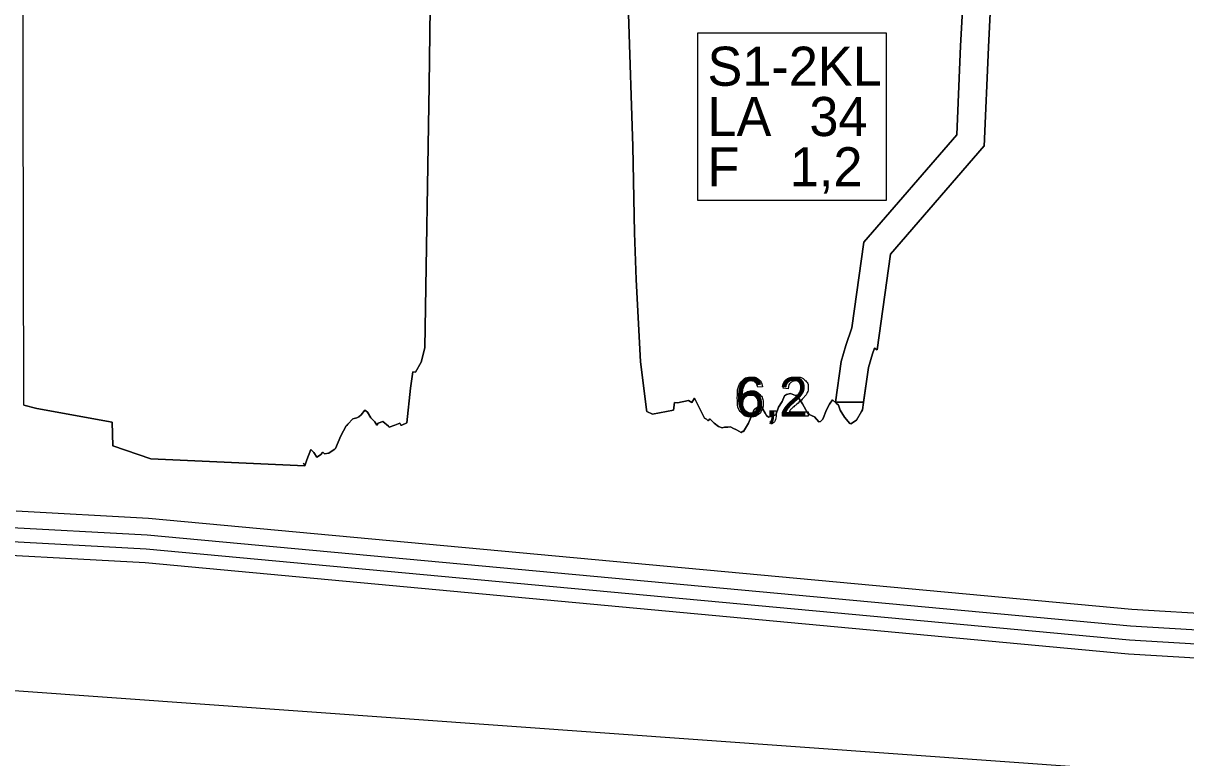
# Model space of a CAD drawing. Extents: x 532503 to 539665, y 6557663 to 6561526.
# Drawn here: x 538450.1 to 538616.6, y 6559655.3 to 6559760.5 of the extents above; entities that cross this region are included whole.
import ezdxf

# ---------------------------------------------------------------- set-up
doc = ezdxf.new("R2010")
doc.units = 0
for name, color, linetype in [('Default', 7, 'Continuous'), ('illumineerimisjooned', 7, 'Continuous'), ('PIIR', 7, 'Continuous'), ('Plokid', 7, 'Continuous'), ('Proovid', 7, 'Continuous'), ('Täide', 7, 'Continuous'), ('Veetase', 7, 'Continuous')]:
    doc.layers.add(name, color=color, linetype=linetype)

msp = doc.modelspace()

# ---------------------------------------------------------------- linework, layer by layer
at = {"layer": 'Default'}
for points in [[(538490.4, 6559697.11), (538490.7, 6559697.95), (538491.26, 6559699.44), (538491.7, 6559699.03), (538492.12, 6559698.33), (538492.65, 6559698.68), (538492.98, 6559699.05), (538493.24, 6559698.8), (538493.84, 6559698.92), (538494.59, 6559699.43), (538494.7, 6559699.5), (538494.78, 6559699.58), (538495.56, 6559701.4), (538496.32, 6559702.81), (538496.42, 6559702.86), (538496.54, 6559703.06), (538497.27, 6559703.83), (538497.86, 6559703.97), (538498.13, 6559704.11), (538498.48, 6559704.4), (538498.99, 6559705.05), (538499.4, 6559704.8), (538499.85, 6559703.99), (538500.43, 6559703.38), (538500.71, 6559702.94), (538500.93, 6559703.2), (538501.57, 6559703.47), (538502.37, 6559702.78), (538502.43, 6559702.74), (538502.47, 6559702.66), (538503.29, 6559702.92), (538504.01, 6559703.19), (538504.15, 6559702.92), (538504.31, 6559702.91), (538505, 6559703.27), (538505.55, 6559708.2), (538505.86, 6559710.54), (538506.26, 6559710.52), (538507.09, 6559711.92), (538507.58, 6559713.98), (538508.2, 6559751.6), (538508.44, 6559770.09)], [(538536.79, 6559761.81), (538537.37, 6559742.81), (538537.64, 6559730.44), (538537.86, 6559723.76), (538538.5, 6559711.98), (538539.31, 6559705.53), (538539.36, 6559705.1), (538539.4, 6559704.9), (538540.22, 6559704.48), (538543.23, 6559705.05), (538543.35, 6559706.17), (538543.79, 6559706.13), (538545.38, 6559706.45), (538545.83, 6559706.18), (538546.23, 6559706.8), (538547.64, 6559703.91), (538547.93, 6559703.77), (538548.2, 6559703.54), (538548.44, 6559703.82), (538548.75, 6559703.5), (538548.81, 6559703.45), (538549.04, 6559703.23), (538549.67, 6559702.72), (538550.17, 6559702.54), (538550.53, 6559702.63), (538550.98, 6559702.63), (538551.39, 6559702.69), (538551.71, 6559702.49), (538552.25, 6559702.25), (538552.93, 6559701.89), (538553.11, 6559702.03), (538553.25, 6559702.02), (538553.96, 6559703.21), (538554.79, 6559705.17), (538554.82, 6559705.23), (538554.87, 6559705.22), (538555.68, 6559705.81), (538556.33, 6559704.62), (538556.54, 6559704.29), (538556.81, 6559704.08), (538557.4, 6559704.27), (538557.86, 6559704.4), (538558.26, 6559705.52), (538558.76, 6559706.3), (538559.12, 6559707.12), (538559.4, 6559707.33), (538559.98, 6559707.45), (538560.7, 6559707.17), (538560.84, 6559707.24), (538560.94, 6559707.12), (538561.7, 6559706), (538562.48, 6559704.6), (538562.55, 6559704.57), (538562.65, 6559704.46), (538563.41, 6559704.13), (538564.02, 6559703.41), (538564.27, 6559703.45), (538564.59, 6559703.77), (538565.13, 6559705.1), (538565.56, 6559705.95), (538565.99, 6559706.53), (538566.54, 6559706.06), (538566.85, 6559705.77), (538567.1, 6559705.05), (538567.71, 6559704.06), (538568.48, 6559703.14), (538568.57, 6559703.16), (538568.64, 6559703.1), (538569.43, 6559703.63), (538570.17, 6559704.88), (538570.28, 6559705.14), (538570.42, 6559706.15), (538571.14, 6559711.18), (538571.71, 6559713.12), (538572, 6559713.97), (538572.37, 6559713.72), (538574.29, 6559727.38), (538587.71, 6559742.92), (538587.72, 6559742.9), (538587.72, 6559742.84), (538588.32, 6559757.05), (538588.64, 6559762.86)], [(538462.82, 6559703.35), (538462.91, 6559699.96), (538468.32, 6559698.09), (538490.4, 6559697.11)]]:
    msp.add_lwpolyline(points, dxfattribs=at)
at = {"layer": 'illumineerimisjooned'}
msp.add_lwpolyline([(538446.63, 6559688.39), (538467.83, 6559687.24), (538608.7, 6559674.2), (538713.29, 6559667.93)], dxfattribs=at)
at = {"layer": 'PIIR'}
msp.add_lwpolyline([(538143.11, 6559684.5), (538169.83, 6559695.6), (538288.48, 6559695), (538467.68, 6559685.24), (538608.55, 6559672.2), (538715.29, 6559665.8)], dxfattribs=at)
at = {"layer": 'Plokid'}
for points in [[(538490.16, 6559697.51), (538490.4, 6559697.11), (538490.7, 6559697.95), (538491.26, 6559699.44), (538491.7, 6559699.03), (538492.12, 6559698.33), (538492.65, 6559698.68), (538492.98, 6559699.05), (538493.24, 6559698.8), (538493.84, 6559698.92), (538494.59, 6559699.43), (538494.7, 6559699.5), (538494.78, 6559699.58), (538495.56, 6559701.4), (538496.32, 6559702.81), (538496.42, 6559702.86), (538496.54, 6559703.06), (538497.27, 6559703.83), (538497.86, 6559703.97), (538498.13, 6559704.11), (538498.48, 6559704.4), (538498.99, 6559705.05), (538499.4, 6559704.8), (538499.85, 6559703.99), (538500.43, 6559703.38), (538500.71, 6559702.94), (538500.93, 6559703.2), (538501.57, 6559703.47), (538502.37, 6559702.78), (538502.43, 6559702.74), (538502.47, 6559702.66), (538503.29, 6559702.92), (538504.01, 6559703.19), (538504.15, 6559702.92), (538504.31, 6559702.91), (538505, 6559703.27), (538505.55, 6559708.2), (538505.86, 6559710.54), (538506.26, 6559710.52), (538507.09, 6559711.92), (538507.58, 6559713.98), (538508.2, 6559751.6), (538508.44, 6559770.09)], [(538536.79, 6559761.81), (538537.37, 6559742.81), (538537.64, 6559730.44), (538537.86, 6559723.76), (538538.5, 6559711.98), (538539.31, 6559705.53), (538539.36, 6559705.1), (538539.4, 6559704.9), (538540.22, 6559704.48), (538543.23, 6559705.05), (538543.35, 6559706.17), (538543.79, 6559706.13), (538545.38, 6559706.45), (538545.83, 6559706.18), (538546.23, 6559706.8), (538547.64, 6559703.91), (538547.93, 6559703.77), (538548.2, 6559703.54), (538548.44, 6559703.82), (538548.75, 6559703.5), (538548.81, 6559703.45), (538549.04, 6559703.23), (538549.67, 6559702.72), (538550.17, 6559702.54), (538550.53, 6559702.63), (538550.98, 6559702.63), (538551.39, 6559702.69), (538551.71, 6559702.49), (538552.25, 6559702.25), (538552.93, 6559701.89), (538553.11, 6559702.03), (538553.25, 6559702.02), (538553.96, 6559703.21), (538554.79, 6559705.17), (538554.82, 6559705.23), (538554.87, 6559705.22), (538555.68, 6559705.81), (538556.33, 6559704.62), (538556.54, 6559704.29), (538556.81, 6559704.08), (538557.4, 6559704.27), (538557.86, 6559704.4), (538558.26, 6559705.52), (538558.76, 6559706.3), (538559.12, 6559707.12), (538559.4, 6559707.33), (538559.98, 6559707.45), (538560.7, 6559707.17), (538560.84, 6559707.24), (538560.94, 6559707.12), (538561.7, 6559706), (538562.48, 6559704.6), (538562.55, 6559704.57), (538562.65, 6559704.46), (538563.41, 6559704.13), (538564.02, 6559703.41), (538564.27, 6559703.45), (538564.59, 6559703.77), (538565.13, 6559705.1), (538565.56, 6559705.95), (538565.99, 6559706.53), (538566.54, 6559706.06), (538566.85, 6559705.77), (538567.1, 6559705.05), (538567.71, 6559704.06), (538568.48, 6559703.14), (538568.57, 6559703.16), (538568.64, 6559703.1), (538569.43, 6559703.63), (538570.17, 6559704.88), (538570.28, 6559705.14), (538570.42, 6559706.15), (538571.14, 6559711.18), (538571.71, 6559713.12), (538572, 6559713.97), (538572.37, 6559713.72), (538574.29, 6559727.38), (538587.71, 6559742.92), (538587.72, 6559742.9), (538587.72, 6559742.84), (538588.32, 6559757.05), (538588.64, 6559762.86)], [(538450.14, 6559705.8), (538452.03, 6559705.3), (538462.82, 6559703.35), (538462.91, 6559699.96), (538468.32, 6559698.09), (538490.4, 6559697.11)], [(538143.88, 6559682.66), (538170.22, 6559693.6), (538288.42, 6559693.01), (538467.54, 6559683.25), (538608.39, 6559670.21), (538713.29, 6559663.92)], [(538449.03, 6559690.66), (538468, 6559689.63), (538608.88, 6559676.59), (538710.89, 6559670.48)]]:
    msp.add_lwpolyline(points, dxfattribs=at)
at = {"layer": 'Proovid'}
for p, q in [((538588.32, 6559757.05), (538588.64, 6559762.86)), ((538587.72, 6559742.84), (538588.32, 6559757.05)), ((538574.29, 6559727.38), (538587.71, 6559742.92)), ((538587.71, 6559742.92), (538587.72, 6559742.9)), ((538587.72, 6559742.9), (538587.72, 6559742.84)), ((538572.37, 6559713.72), (538574.29, 6559727.38)), ((538571.71, 6559713.12), (538572, 6559713.97)), ((538572, 6559713.97), (538572.37, 6559713.72)), ((538570.43, 6559706.2), (538566.4, 6559706.2)), ((538566.4, 6559706.2), (538570.43, 6559706.2))]:
    msp.add_line(p, q, dxfattribs=at)
for points in [[(538566.4, 6559706.2), (538567.23, 6559712.03), (538567.9, 6559714.33), (538568.78, 6559716.88), (538570.49, 6559729.1), (538583.79, 6559744.5), (538584.33, 6559757.24), (538584.65, 6559763.19), (538585.25, 6559768.61), (538587.05, 6559775.12), (538588.65, 6559780.98), (538589.27, 6559791.45), (538589.49, 6559794.46), (538589.77, 6559802.74), (538590.35, 6559814.45), (538590.81, 6559820.11), (538591.21, 6559827.43), (538591.58, 6559830.2)], [(538570.43, 6559706.2), (538571.14, 6559711.18), (538571.71, 6559713.12), (538572, 6559713.97), (538572.37, 6559713.72), (538574.29, 6559727.38), (538587.71, 6559742.92), (538587.72, 6559742.9), (538587.72, 6559742.84), (538588.32, 6559757.05), (538588.64, 6559762.86), (538589.18, 6559767.86), (538590.9, 6559774.06), (538592.62, 6559780.33), (538593.25, 6559791.18), (538593.48, 6559794.24), (538593.76, 6559802.57), (538594.34, 6559814.19), (538594.79, 6559819.84), (538595.19, 6559827.06), (538595.61, 6559830.2)], [(538584.65, 6559763.19), (538584.33, 6559757.24), (538583.79, 6559744.5), (538570.49, 6559729.1), (538568.78, 6559716.88), (538567.9, 6559714.33), (538567.23, 6559712.03), (538566.4, 6559706.2)], [(538570.43, 6559706.2), (538571.14, 6559711.18), (538571.71, 6559713.12)], [(538555.97, 6559708.42), (538555.28, 6559708.36)], [(538559.66, 6559708.12), (538558.95, 6559708.2)], [(538557.11, 6559704.19), (538557.11, 6559704.97), (538557.9, 6559704.97), (538557.9, 6559704.19)], [(538557.5, 6559704.19), (538557.11, 6559704.19)], [(538562.53, 6559704.85), (538562.53, 6559704.19), (538558.83, 6559704.19)], [(538559.78, 6559704.85), (538562.53, 6559704.85)], [(538557.26, 6559703.08), (538557.07, 6559703.38)]]:
    msp.add_lwpolyline(points, dxfattribs=at)
msp.add_lwpolyline([(538546.68, 6559759.11), (538573.68, 6559759.11), (538573.68, 6559735.11), (538546.68, 6559735.11)], close=True, dxfattribs=at)
for points in [[(538555.28, 6559708.36), (538555.19, 6559708.77), (538555.02, 6559708.96), (538554.74, 6559709.25), (538554.33, 6559709.25), (538554, 6559709.25), (538553.75, 6559709.07), (538553.43, 6559708.83), (538553.24, 6559708.38), (538553.05, 6559707.92), (538553.05, 6559707.08), (538553.29, 6559707.46), (538553.65, 6559707.64), (538554.01, 6559707.83), (538554.41, 6559707.83), (538555.1, 6559707.83), (538555.58, 6559707.32), (538556.06, 6559706.81), (538556.06, 6559706.01), (538556.06, 6559705.49), (538555.84, 6559705.03), (538555.61, 6559704.58), (538555.21, 6559704.34), (538554.81, 6559704.1), (538554.31, 6559704.1), (538553.45, 6559704.1), (538552.91, 6559704.73), (538552.36, 6559705.36), (538552.36, 6559706.81), (538552.36, 6559708.44), (538552.96, 6559709.17), (538553.49, 6559709.81), (538554.38, 6559709.81), (538555.04, 6559709.81), (538555.46, 6559709.44), (538555.88, 6559709.07), (538555.97, 6559708.42)], [(538558.83, 6559704.19), (538558.82, 6559704.44), (538558.91, 6559704.67), (538559.05, 6559705.05), (538559.36, 6559705.42), (538559.67, 6559705.78), (538560.26, 6559706.26), (538561.17, 6559707.01), (538561.49, 6559707.45), (538561.81, 6559707.89), (538561.81, 6559708.28), (538561.81, 6559708.69), (538561.52, 6559708.97), (538561.23, 6559709.25), (538560.76, 6559709.25), (538560.26, 6559709.25), (538559.96, 6559708.95), (538559.67, 6559708.65), (538559.66, 6559708.12)], [(538558.95, 6559708.2), (538559.03, 6559708.99), (538559.5, 6559709.4), (538559.97, 6559709.81), (538560.77, 6559709.81), (538561.58, 6559709.81), (538562.05, 6559709.37), (538562.52, 6559708.92), (538562.52, 6559708.26), (538562.52, 6559707.93), (538562.38, 6559707.6), (538562.24, 6559707.28), (538561.92, 6559706.92), (538561.61, 6559706.56), (538560.87, 6559705.93), (538560.25, 6559705.41), (538560.07, 6559705.23), (538559.9, 6559705.04), (538559.78, 6559704.85)], [(538553.15, 6559706.01), (538553.15, 6559705.65), (538553.3, 6559705.33), (538553.45, 6559705), (538553.72, 6559704.83), (538553.99, 6559704.66), (538554.29, 6559704.66), (538554.73, 6559704.66), (538555.04, 6559705.01), (538555.36, 6559705.37), (538555.36, 6559705.97), (538555.36, 6559706.55), (538555.05, 6559706.89), (538554.74, 6559707.22), (538554.27, 6559707.22), (538553.8, 6559707.22), (538553.48, 6559706.89), (538553.15, 6559706.55), (538553.15, 6559706.01)], [(538557.07, 6559703.38), (538557.28, 6559703.47), (538557.39, 6559703.66), (538557.49, 6559703.85), (538557.5, 6559704.19)], [(538557.9, 6559704.19), (538557.9, 6559703.76), (538557.74, 6559703.5), (538557.59, 6559703.23), (538557.26, 6559703.08)]]:
    msp.add_open_spline(points, degree=3, dxfattribs=at)
at = {"layer": 'Täide'}
for p, q in [((538508.44, 6559770.09), (538508.2, 6559751.6)), ((538508.2, 6559751.6), (538507.58, 6559713.98)), ((538539.31, 6559705.53), (538538.5, 6559711.98)), ((538505.86, 6559710.54), (538505.55, 6559708.2)), ((538506.26, 6559710.52), (538505.86, 6559710.54)), ((538559.98, 6559707.45), (538559.4, 6559707.33)), ((538560.7, 6559707.17), (538559.98, 6559707.45)), ((538560.84, 6559707.24), (538560.7, 6559707.17)), ((538560.94, 6559707.12), (538560.84, 6559707.24)), ((538561.7, 6559706), (538560.94, 6559707.12)), ((538567.1, 6559705.05), (538566.85, 6559705.77)), ((538497.27, 6559703.83), (538496.54, 6559703.06)), ((538540.22, 6559704.48), (538539.4, 6559704.9)), ((538548.2, 6559703.54), (538547.93, 6559703.77)), ((538554.82, 6559705.23), (538554.79, 6559705.17)), ((538554.87, 6559705.22), (538554.82, 6559705.23)), ((538556.54, 6559704.29), (538556.33, 6559704.62)), ((538562.65, 6559704.46), (538562.55, 6559704.57)), ((538563.41, 6559704.13), (538562.65, 6559704.46)), ((538564.02, 6559703.41), (538563.41, 6559704.13)), ((538567.71, 6559704.06), (538567.1, 6559705.05)), ((538568.48, 6559703.14), (538567.71, 6559704.06)), ((538570.17, 6559704.88), (538569.43, 6559703.63)), ((538570.28, 6559705.14), (538570.17, 6559704.88)), ((538462.91, 6559699.96), (538462.82, 6559703.35)), ((538462.91, 6559699.96), (538462.82, 6559703.35)), ((538496.32, 6559702.81), (538495.56, 6559701.4)), ((538496.42, 6559702.86), (538496.32, 6559702.81)), ((538496.54, 6559703.06), (538496.42, 6559702.86)), ((538500.71, 6559702.94), (538500.43, 6559703.38)), ((538502.43, 6559702.74), (538502.37, 6559702.78)), ((538502.47, 6559702.66), (538502.43, 6559702.74)), ((538503.29, 6559702.92), (538502.47, 6559702.66)), ((538504.01, 6559703.19), (538503.29, 6559702.92)), ((538550.53, 6559702.63), (538550.17, 6559702.54)), ((538550.98, 6559702.63), (538550.53, 6559702.63)), ((538551.39, 6559702.69), (538550.98, 6559702.63)), ((538551.71, 6559702.49), (538551.39, 6559702.69)), ((538552.25, 6559702.25), (538551.71, 6559702.49)), ((538552.93, 6559701.89), (538552.25, 6559702.25)), ((538564.27, 6559703.45), (538564.02, 6559703.41)), ((538568.57, 6559703.16), (538568.48, 6559703.14)), ((538495.56, 6559701.4), (538494.78, 6559699.58)), ((538468.32, 6559698.09), (538462.91, 6559699.96)), ((538490.4, 6559697.11), (538468.32, 6559698.09)), ((538490.7, 6559697.95), (538490.4, 6559697.11))]:
    msp.add_line(p, q, dxfattribs=at)
for points in [[(538462.82, 6559703.35), (538452.03, 6559705.3), (538450.14, 6559705.8), (538449.96, 6559796.87), (538449.9, 6559832.5)], [(538462.82, 6559703.35), (538452.03, 6559705.3), (538450.14, 6559705.8), (538449.96, 6559796.87)], [(538508.44, 6559770.09), (538508.2, 6559751.6), (538507.58, 6559713.98), (538507.09, 6559711.92), (538506.26, 6559710.52), (538505.86, 6559710.54), (538505.55, 6559708.2), (538505, 6559703.27), (538504.31, 6559702.91), (538504.15, 6559702.92), (538504.01, 6559703.19), (538503.29, 6559702.92), (538502.47, 6559702.66), (538502.43, 6559702.74), (538502.37, 6559702.78), (538501.57, 6559703.47), (538500.93, 6559703.2), (538500.71, 6559702.94), (538500.43, 6559703.38), (538499.85, 6559703.99), (538499.4, 6559704.8), (538498.99, 6559705.05), (538498.48, 6559704.4), (538498.13, 6559704.11), (538497.86, 6559703.97), (538497.27, 6559703.83), (538496.54, 6559703.06), (538496.42, 6559702.86), (538496.32, 6559702.81), (538495.56, 6559701.4), (538494.78, 6559699.58), (538494.7, 6559699.5), (538494.59, 6559699.43), (538493.84, 6559698.92), (538493.24, 6559698.8), (538492.98, 6559699.05), (538492.65, 6559698.68), (538492.12, 6559698.33), (538491.7, 6559699.03), (538491.26, 6559699.44), (538490.7, 6559697.95), (538490.4, 6559697.11)], [(538508.44, 6559770.09), (538508.2, 6559751.6), (538507.58, 6559713.98), (538507.09, 6559711.92), (538506.26, 6559710.52), (538505.86, 6559710.54), (538505.55, 6559708.2), (538505, 6559703.27), (538504.31, 6559702.91), (538504.15, 6559702.92), (538504.01, 6559703.19), (538503.29, 6559702.92), (538502.47, 6559702.66), (538502.43, 6559702.74), (538502.37, 6559702.78), (538501.57, 6559703.47), (538500.93, 6559703.2), (538500.71, 6559702.94), (538500.43, 6559703.38), (538499.85, 6559703.99), (538499.4, 6559704.8), (538498.99, 6559705.05), (538498.48, 6559704.4), (538498.13, 6559704.11), (538497.86, 6559703.97), (538497.27, 6559703.83), (538496.54, 6559703.06), (538496.42, 6559702.86), (538496.32, 6559702.81), (538495.56, 6559701.4), (538494.78, 6559699.58), (538494.7, 6559699.5), (538494.59, 6559699.43), (538493.84, 6559698.92), (538493.24, 6559698.8), (538492.98, 6559699.05), (538492.65, 6559698.68), (538492.12, 6559698.33), (538491.7, 6559699.03), (538491.26, 6559699.44), (538490.7, 6559697.95), (538490.4, 6559697.11)], [(538588.64, 6559762.86), (538588.32, 6559757.05), (538587.72, 6559742.84), (538587.72, 6559742.9), (538587.71, 6559742.92), (538574.29, 6559727.38), (538572.37, 6559713.72), (538572, 6559713.97), (538571.71, 6559713.12), (538571.14, 6559711.18), (538570.42, 6559706.15), (538570.28, 6559705.14), (538570.17, 6559704.88), (538569.43, 6559703.63), (538568.64, 6559703.1), (538568.57, 6559703.16), (538568.48, 6559703.14), (538567.71, 6559704.06), (538567.1, 6559705.05), (538566.85, 6559705.77), (538566.54, 6559706.06), (538565.99, 6559706.53), (538565.56, 6559705.95), (538565.13, 6559705.1), (538564.59, 6559703.77), (538564.27, 6559703.45), (538564.02, 6559703.41), (538563.41, 6559704.13), (538562.65, 6559704.46), (538562.55, 6559704.57), (538562.48, 6559704.6), (538561.7, 6559706), (538560.94, 6559707.12), (538560.84, 6559707.24), (538560.7, 6559707.17), (538559.98, 6559707.45), (538559.4, 6559707.33), (538559.12, 6559707.12), (538558.76, 6559706.3), (538558.26, 6559705.52), (538557.86, 6559704.4), (538557.4, 6559704.27), (538556.81, 6559704.08), (538556.54, 6559704.29), (538556.33, 6559704.62), (538555.68, 6559705.81), (538554.87, 6559705.22), (538554.82, 6559705.23), (538554.79, 6559705.17), (538553.96, 6559703.21), (538553.25, 6559702.02), (538553.11, 6559702.03), (538552.93, 6559701.89), (538552.25, 6559702.25), (538551.71, 6559702.49), (538551.39, 6559702.69), (538550.98, 6559702.63), (538550.53, 6559702.63), (538550.17, 6559702.54), (538549.67, 6559702.72), (538549.04, 6559703.23), (538548.81, 6559703.45), (538548.75, 6559703.5), (538548.44, 6559703.82), (538548.2, 6559703.54), (538547.93, 6559703.77), (538547.64, 6559703.91), (538546.23, 6559706.8), (538545.83, 6559706.18), (538545.38, 6559706.45), (538543.79, 6559706.13), (538543.35, 6559706.17), (538543.23, 6559705.05), (538540.22, 6559704.48), (538539.4, 6559704.9), (538539.36, 6559705.1), (538539.31, 6559705.53), (538538.5, 6559711.98), (538537.86, 6559723.76), (538537.64, 6559730.44), (538537.37, 6559742.81), (538536.79, 6559761.81)], [(538588.64, 6559762.86), (538588.32, 6559757.05), (538587.72, 6559742.84), (538587.72, 6559742.9), (538587.71, 6559742.92), (538574.29, 6559727.38), (538572.37, 6559713.72), (538572, 6559713.97), (538571.71, 6559713.12), (538571.14, 6559711.18), (538570.42, 6559706.15), (538570.28, 6559705.14), (538570.17, 6559704.88), (538569.43, 6559703.63), (538568.64, 6559703.1), (538568.57, 6559703.16), (538568.48, 6559703.14), (538567.71, 6559704.06), (538567.1, 6559705.05), (538566.85, 6559705.77), (538566.54, 6559706.06), (538565.99, 6559706.53), (538565.56, 6559705.95), (538565.13, 6559705.1), (538564.59, 6559703.77), (538564.27, 6559703.45), (538564.02, 6559703.41), (538563.41, 6559704.13), (538562.65, 6559704.46), (538562.55, 6559704.57), (538562.48, 6559704.6), (538561.7, 6559706), (538560.94, 6559707.12), (538560.84, 6559707.24), (538560.7, 6559707.17), (538559.98, 6559707.45), (538559.4, 6559707.33), (538559.12, 6559707.12), (538558.76, 6559706.3), (538558.26, 6559705.52), (538557.86, 6559704.4), (538557.4, 6559704.27), (538556.81, 6559704.08), (538556.54, 6559704.29), (538556.33, 6559704.62), (538555.68, 6559705.81), (538554.87, 6559705.22), (538554.82, 6559705.23), (538554.79, 6559705.17), (538553.96, 6559703.21), (538553.25, 6559702.02), (538553.11, 6559702.03), (538552.93, 6559701.89), (538552.25, 6559702.25), (538551.71, 6559702.49), (538551.39, 6559702.69), (538550.98, 6559702.63), (538550.53, 6559702.63), (538550.17, 6559702.54), (538549.67, 6559702.72), (538549.04, 6559703.23), (538548.81, 6559703.45), (538548.75, 6559703.5), (538548.44, 6559703.82), (538548.2, 6559703.54), (538547.93, 6559703.77), (538547.64, 6559703.91), (538546.23, 6559706.8), (538545.83, 6559706.18), (538545.38, 6559706.45), (538543.79, 6559706.13), (538543.35, 6559706.17), (538543.23, 6559705.05), (538540.22, 6559704.48), (538539.4, 6559704.9), (538539.36, 6559705.1), (538539.31, 6559705.53), (538538.5, 6559711.98), (538537.86, 6559723.76), (538537.64, 6559730.44), (538537.37, 6559742.81), (538536.79, 6559761.81)], [(538588.64, 6559762.86), (538588.32, 6559757.05), (538587.72, 6559742.84)], [(538537.64, 6559730.44), (538537.37, 6559742.81), (538536.79, 6559761.81)], [(538587.72, 6559742.84), (538587.72, 6559742.9), (538587.71, 6559742.92), (538574.29, 6559727.38), (538572.37, 6559713.72), (538572, 6559713.97)], [(538538.5, 6559711.98), (538537.86, 6559723.76), (538537.64, 6559730.44)], [(538507.58, 6559713.98), (538507.09, 6559711.92), (538506.26, 6559710.52)], [(538572, 6559713.97), (538571.71, 6559713.12), (538571.14, 6559711.18), (538570.42, 6559706.15), (538570.28, 6559705.14)], [(538505.55, 6559708.2), (538505, 6559703.27), (538504.31, 6559702.91)], [(538559.4, 6559707.33), (538559.12, 6559707.12), (538558.76, 6559706.3)], [(538539.4, 6559704.9), (538539.36, 6559705.1), (538539.31, 6559705.53)], [(538543.35, 6559706.17), (538543.23, 6559705.05), (538540.22, 6559704.48)], [(538547.93, 6559703.77), (538547.64, 6559703.91), (538546.23, 6559706.8), (538545.83, 6559706.18), (538545.38, 6559706.45), (538543.79, 6559706.13), (538543.35, 6559706.17)], [(538556.33, 6559704.62), (538555.68, 6559705.81), (538554.87, 6559705.22)], [(538558.76, 6559706.3), (538558.26, 6559705.52), (538557.86, 6559704.4), (538557.4, 6559704.27), (538556.81, 6559704.08), (538556.54, 6559704.29)], [(538562.55, 6559704.57), (538562.48, 6559704.6), (538561.7, 6559706)], [(538565.56, 6559705.95), (538565.13, 6559705.1), (538564.59, 6559703.77), (538564.27, 6559703.45)], [(538566.85, 6559705.77), (538566.54, 6559706.06), (538565.99, 6559706.53), (538565.56, 6559705.95)], [(538498.99, 6559705.05), (538498.48, 6559704.4), (538498.13, 6559704.11), (538497.86, 6559703.97), (538497.27, 6559703.83)], [(538500.43, 6559703.38), (538499.85, 6559703.99), (538499.4, 6559704.8), (538498.99, 6559705.05)], [(538548.75, 6559703.5), (538548.44, 6559703.82), (538548.2, 6559703.54)], [(538554.79, 6559705.17), (538553.96, 6559703.21), (538553.25, 6559702.02)], [(538569.43, 6559703.63), (538568.64, 6559703.1), (538568.57, 6559703.16)], [(538490.4, 6559697.11), (538468.32, 6559698.09), (538462.91, 6559699.96), (538462.82, 6559703.35)], [(538502.37, 6559702.78), (538501.57, 6559703.47), (538500.93, 6559703.2), (538500.71, 6559702.94)], [(538504.31, 6559702.91), (538504.15, 6559702.92), (538504.01, 6559703.19)], [(538549.04, 6559703.23), (538548.81, 6559703.45), (538548.75, 6559703.5)], [(538550.17, 6559702.54), (538549.67, 6559702.72), (538549.04, 6559703.23)], [(538553.25, 6559702.02), (538553.11, 6559702.03), (538552.93, 6559701.89)], [(538490.4, 6559697.11), (538468.32, 6559698.09), (538462.91, 6559699.96)], [(538491.7, 6559699.03), (538491.26, 6559699.44), (538490.7, 6559697.95)], [(538492.98, 6559699.05), (538492.65, 6559698.68), (538492.12, 6559698.33), (538491.7, 6559699.03)], [(538494.59, 6559699.43), (538493.84, 6559698.92), (538493.24, 6559698.8), (538492.98, 6559699.05)], [(538494.78, 6559699.58), (538494.7, 6559699.5), (538494.59, 6559699.43)]]:
    msp.add_lwpolyline(points, dxfattribs=at)
at = {"layer": 'Veetase'}
msp.add_lwpolyline([(538735.35, 6559644.93), (538715.29, 6559645.8), (538322.81, 6559673.9), (538169.83, 6559675.6), (538052.87, 6559627), (538032.86, 6559622.66)], dxfattribs=at)

# ---------------------------------------------------------------- texts
at = {"layer": 'Proovid'}
for s, p in [('S1-2KL', (538548.08, 6559751.51)), ('LA', (538548.08, 6559744.31)), ('34', (538562.68, 6559744.31)), ('F', (538548.08, 6559737.11)), ('1,2', (538559.88, 6559737.11)), ('6,2', (538552.07, 6559704.19))]:
    msp.add_text(s, height=5.6, dxfattribs=at).set_placement(p)

doc.saveas('drawing.dxf')
